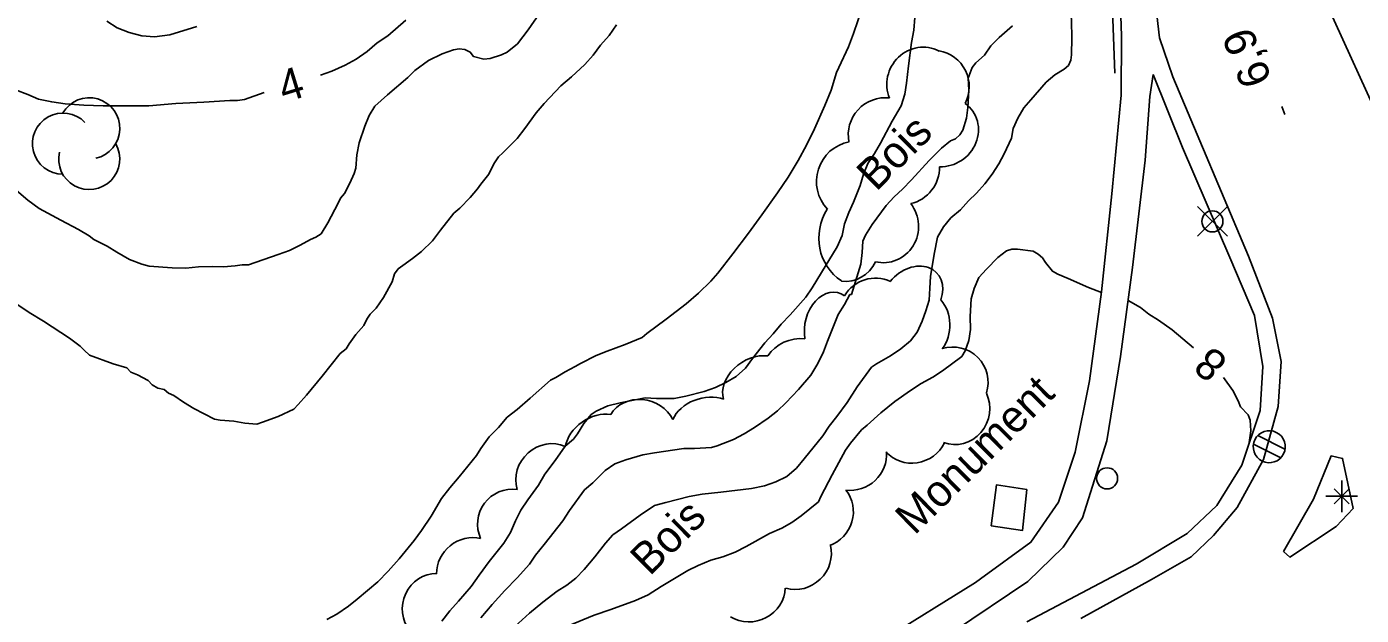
# Model space of a CAD drawing. Extents: x 381879 to 384696, y 5564785 to 5567594.
# Drawn here: x 383743.2 to 383869.7, y 5566301.1 to 5566356.9 of the extents above; entities that cross this region are included whole.
import ezdxf

# ---------------------------------------------------------------- set-up
doc = ezdxf.new("R2010")
doc.units = 0
for name, color, linetype in [('Niveau 2', 7, 'Continuous'), ('Niveau 21', 7, 'Continuous'), ('Niveau 22', 7, 'Continuous'), ('Niveau 3', 7, 'Continuous'), ('Niveau 36', 7, 'Continuous'), ('Niveau 39', 7, 'Continuous'), ('Niveau 4', 7, 'Continuous'), ('Niveau 44', 7, 'Continuous')]:
    doc.layers.add(name, color=color, linetype=linetype)

msp = doc.modelspace()

# ---------------------------------------------------------------- linework, layer by layer
at = {"layer": 'Niveau 2'}
for points in [[(383836.68, 5566347.27), (383837.14, 5566348.27), (383837.68, 5566349.25), (383838.37, 5566350.01), (383839.82, 5566351.67), (383840.63, 5566352.37), (383841.53, 5566352.91), (383841.92, 5566353.25), (383842.16, 5566353.76), (383842.2, 5566354.26), (383842.24, 5566355.87), (383842.21, 5566357.47), (383842.13, 5566359.09), (383842.24, 5566360.17), (383842.57, 5566361.23), (383843.11, 5566362.77), (383843.79, 5566364.28), (383844.1, 5566365.27), (383844.4, 5566365.74), (383844.87, 5566366.67), (383844.99, 5566367.16), (383845.45, 5566368.05), (383845.57, 5566368.55), (383845.71, 5566368.68)], [(383779.11, 5566357.55), (383777.41, 5566356.06), (383776.4, 5566355.39), (383775.44, 5566354.58), (383774.39, 5566353.85), (383773.36, 5566353.27), (383772.11, 5566352.73), (383771.03, 5566352.33)], [(383791.77, 5566358.19), (383790.72, 5566356.64), (383789.69, 5566355.31), (383788.72, 5566354.53), (383788.18, 5566354.27), (383787.11, 5566353.92), (383786.52, 5566353.86), (383785.51, 5566354.12), (383785.21, 5566354.53), (383784.7, 5566354.77), (383784.18, 5566354.84), (383783.62, 5566354.74), (383782.55, 5566354.35), (383781.25, 5566353.72), (383779.97, 5566352.79), (383779.29, 5566352.11)], [(383782.53, 5566300.53), (383783.29, 5566301.52), (383784.11, 5566302.43), (383785.29, 5566303.84), (383786.05, 5566304.92), (383787.02, 5566306.21), (383788.39, 5566307.95), (383789.04, 5566308.95), (383789.5, 5566310.05), (383790.02, 5566311.08), (383790.67, 5566312.05), (383791.68, 5566313.45), (383792.29, 5566314.49), (383793.28, 5566315.8), (383794.23, 5566317.14), (383795, 5566317.82), (383795.38, 5566318.3), (383795.97, 5566319.28), (383796.69, 5566320.16), (383797.15, 5566320.47), (383798.25, 5566320.98), (383799.43, 5566321.27), (383801.81, 5566321.73), (383802.88, 5566321.67), (383804.54, 5566321.67), (383805.65, 5566321.88), (383807.39, 5566322.32), (383808.48, 5566322.7), (383809.45, 5566323.18), (383810.42, 5566323.75), (383811.32, 5566324.55), (383811.98, 5566325.45), (383813.15, 5566326.94), (383813.94, 5566327.8), (383814.68, 5566328.71), (383815.54, 5566329.6), (383817.02, 5566331.28), (383817.63, 5566332.16), (383818.53, 5566333.61), (383819.99, 5566336.04), (383820.48, 5566337.14), (383820.71, 5566338.22), (383821.09, 5566339.32), (383821.56, 5566340.3), (383822.18, 5566341.86), (383822.49, 5566342.95), (383822.91, 5566343.96), (383823.55, 5566344.92), (383824.1, 5566345.88), (383825.21, 5566347.96), (383826.08, 5566349.42), (383826.4, 5566350.52), (383826.58, 5566351.57), (383826.75, 5566353.23), (383827.04, 5566355.44), (383827.27, 5566356.59), (383827.36, 5566357.79)], [(383759.29, 5566356.96), (383756.73, 5566356.17), (383755.27, 5566355.96), (383754.08, 5566356.08), (383752.88, 5566356.39), (383751.74, 5566356.84), (383750.76, 5566357.47)], [(383821.35, 5566331.54), (383822.25, 5566334.4), (383822.38, 5566335.51), (383822.42, 5566336.6), (383822.67, 5566337.15), (383823.32, 5566338.16), (383824.64, 5566339.97), (383825.39, 5566340.8), (383826.2, 5566341.52), (383827.05, 5566342.42), (383828.71, 5566344.23), (383829.88, 5566345.42), (383830.75, 5566346.11), (383831.23, 5566346.3), (383831.62, 5566346.67), (383831.9, 5566347.11), (383832.25, 5566348.25), (383832.39, 5566349.28), (383832.48, 5566350.91), (383832.42, 5566352.05), (383832.79, 5566353.05), (383833.16, 5566353.49), (383833.96, 5566354.24), (383834.58, 5566355.13), (383835.37, 5566355.9), (383836.63, 5566357.01)], [(383779.29, 5566352.11), (383777.36, 5566350.48), (383776.18, 5566349.41), (383775.63, 5566348.51), (383775.21, 5566347.5), (383774.7, 5566345.91), (383774.48, 5566344.77), (383774.36, 5566343.53), (383774.22, 5566343.02), (383773.81, 5566342.1), (383773.28, 5566341.1), (383772.93, 5566340.67), (383772.7, 5566340.18), (383771.73, 5566338.34), (383771.07, 5566337.29), (383770.59, 5566336.97), (383770.07, 5566336.76), (383769.1, 5566336.21), (383768.07, 5566335.71), (383767, 5566335.32), (383764.21, 5566334.33), (383763.6, 5566334.36), (383762.92, 5566334.26), (383761.81, 5566334.15), (383760.75, 5566334.2), (383759.44, 5566334.17), (383758.27, 5566334.04), (383756.96, 5566334.07), (383754.78, 5566334.22), (383754.07, 5566334.41), (383752.91, 5566334.85), (383751.7, 5566335.54), (383750.8, 5566336.11), (383749.54, 5566336.76), (383749.08, 5566337.08), (383748.07, 5566337.69), (383746.39, 5566338.57), (383744.36, 5566339.68), (383743.29, 5566340.48), (383741.75, 5566341.78)], [(383765.69, 5566350.68), (383763.81, 5566350.04), (383763.15, 5566349.93), (383762.41, 5566349.92), (383759.96, 5566349.79), (383757.32, 5566349.64), (383754.75, 5566349.43), (383753.43, 5566349.44), (383750.43, 5566349.43), (383748.58, 5566349.48), (383746.83, 5566349.61), (383745.55, 5566349.8), (383744.29, 5566350.05), (383743.27, 5566350.51), (383742.12, 5566350.94)], [(383828.85, 5566333.25), (383829.19, 5566335.36), (383829.52, 5566336.98), (383830.09, 5566337.95), (383830.79, 5566338.8), (383831.69, 5566339.57), (383832.44, 5566340.41), (383833.22, 5566341.15), (383834, 5566342.03), (383834.7, 5566342.94), (383835.32, 5566343.91), (383835.82, 5566344.86), (383836.52, 5566346.36), (383836.68, 5566347.27)], [(383821.26, 5566317.43), (383822.32, 5566318.7), (383822.84, 5566319.13), (383824.14, 5566320.31), (383825.47, 5566321.37), (383826.94, 5566322.43), (383827.97, 5566323.09), (383829.07, 5566323.68), (383830, 5566324.28), (383831.83, 5566325.66), (383832.13, 5566326.18), (383832.49, 5566327.17), (383832.63, 5566328.21), (383832.61, 5566329.44), (383832.71, 5566331.11), (383832.99, 5566332.11), (383833.43, 5566333.14), (383834.15, 5566333.94), (383835.22, 5566335.05), (383836.06, 5566335.68), (383836.57, 5566335.82), (383837.09, 5566335.83), (383838.58, 5566335.63), (383839.05, 5566335.36), (383839.47, 5566335), (383839.75, 5566334.58), (383840.4, 5566333.73), (383840.91, 5566333.47), (383841.91, 5566333.05), (383843.84, 5566332.19), (383845.05, 5566331.71)], [(383789.43, 5566300.04), (383790.83, 5566301.29), (383792.11, 5566302.34), (383793.47, 5566303.38), (383794.38, 5566303.96), (383795.22, 5566304.62), (383796, 5566305.45), (383797.04, 5566306.66), (383798.03, 5566307.95), (383798.74, 5566308.73), (383799.57, 5566309.31), (383801.32, 5566310.61), (383802.69, 5566311.51), (383803.75, 5566311.81), (383805.98, 5566312.38), (383807.21, 5566312.59), (383808.98, 5566312.78), (383811.89, 5566313.13), (383813.11, 5566313.37), (383814.18, 5566313.77), (383815.22, 5566314.28), (383816.13, 5566315.05), (383816.87, 5566315.95), (383818.64, 5566318.14), (383819.25, 5566319.04), (383819.96, 5566319.95), (383820.94, 5566321.3), (383821.91, 5566322.77), (383823.26, 5566324.65), (383823.72, 5566324.95), (383825.07, 5566325.72), (383826.02, 5566326.38), (383826.94, 5566327.14), (383827.57, 5566327.97), (383828.06, 5566329), (383828.42, 5566329.97), (383828.71, 5566331), (383828.79, 5566332.13), (383828.85, 5566333.25)], [(383786.21, 5566300.85), (383787.31, 5566302.14), (383788.48, 5566303.44), (383789.66, 5566304.66), (383790.82, 5566305.95), (383791.41, 5566306.8), (383792.22, 5566307.81), (383794, 5566310.07), (383794.61, 5566311.04), (383796.05, 5566313), (383796.84, 5566313.68), (383798.01, 5566314.85), (383798.91, 5566315.47), (383799.98, 5566315.86), (383801.58, 5566316.33), (383802.67, 5566316.5), (383805.46, 5566316.92), (383806.48, 5566316.92), (383808.08, 5566317.02), (383808.63, 5566317.19), (383810.17, 5566317.77), (383811.17, 5566318.3), (383812.15, 5566318.9), (383813.47, 5566319.8), (383814.35, 5566320.51), (383815.13, 5566321.26), (383816.34, 5566322.53), (383817.49, 5566323.88), (383818.16, 5566325), (383818.7, 5566326.09), (383819.09, 5566327.1), (383820.11, 5566329.62), (383820.69, 5566330.57), (383821.21, 5566331.53), (383821.35, 5566331.54)], [(383847.58, 5566330.97), (383848.75, 5566330.31), (383849.53, 5566329.67), (383850.46, 5566329.11), (383851.75, 5566328.18), (383853.79, 5566326.47)], [(383856.61, 5566323.65), (383857.5, 5566322.42), (383858.01, 5566321.45), (383858.22, 5566320.88)], [(383858.22, 5566320.88), (383858.97, 5566320.13), (383859.16, 5566319.62), (383859.2, 5566318.61), (383859.01, 5566317.27)], [(383790.72, 5566298.19), (383793.38, 5566299.64), (383794.43, 5566300.08), (383796.97, 5566301.12), (383798.55, 5566301.65), (383800.89, 5566302.49), (383802.07, 5566303.04), (383803.3, 5566303.83), (383805.84, 5566305.35), (383806.81, 5566305.82), (383808.02, 5566306.32), (383809.15, 5566306.64), (383810.32, 5566307.08), (383811.38, 5566307.64), (383813.59, 5566308.86), (383814.77, 5566309.36), (383815.71, 5566309.89), (383816.58, 5566310.54), (383818.22, 5566311.88), (383818.46, 5566312.36), (383819.54, 5566314.44), (383820.78, 5566316.78), (383821.26, 5566317.43)]]:
    msp.add_lwpolyline(points, dxfattribs=at)
at = {"layer": 'Niveau 21'}
for p, q in [((383867.83, 5566313.89), (383867.83, 5566310.89)), ((383866.33, 5566312.39), (383869.33, 5566312.39)), ((383867.11, 5566311.67), (383868.53, 5566313.09)), ((383868.55, 5566311.69), (383867.11, 5566313.09))]:
    msp.add_line(p, q, dxfattribs=at)
for points in [[(383846.47, 5566414.74), (383867.63, 5566377.47), (383877.55, 5566359.45), (383882.45, 5566349.17), (383888.29, 5566334.58), (383890.9, 5566326.83), (383890.71, 5566323.89), (383889.26, 5566321.91), (383887.06, 5566320.75), (383884.54, 5566320.26), (383882.21, 5566321.35), (383880.16, 5566324.52), (383878.93, 5566328.35), (383873.2, 5566344.16), (383864.95, 5566362.25), (383861.83, 5566365.93), (383859.1, 5566369.68), (383856.02, 5566376.05), (383846.82, 5566395.07), (383835.75, 5566417.69)], [(383829.15, 5566412.22), (383849.08, 5566369.97), (383849.8, 5566362.44), (383850.56, 5566355.89), (383851.83, 5566352.18), (383859, 5566335.16), (383861.27, 5566329.28), (383862.09, 5566325.16), (383861.81, 5566320.9), (383860.43, 5566315.87), (383857.92, 5566311.34), (383855.66, 5566308.68), (383853.57, 5566306.65)], [(383845.71, 5566368.81), (383846.32, 5566352.51)], [(383862.3, 5566307.14), (383865.15, 5566312.12), (383866.83, 5566316.22), (383867.92, 5566315.98), (383868.91, 5566311.23), (383867.29, 5566309.51), (383862.92, 5566306.62), (383862.3, 5566307.14)], [(383843.1, 5566300.8), (383849.8, 5566304.5), (383853.57, 5566306.65)]]:
    msp.add_lwpolyline(points, dxfattribs=at)
at = {"layer": 'Niveau 22'}
for points in [[(383833.6, 5566304.56), (383838.36, 5566308.03), (383840.99, 5566311.84), (383842.55, 5566316.56), (383843.92, 5566323.33), (383845.06, 5566331.77), (383846.04, 5566341.07), (383846.93, 5566350.44), (383846.96, 5566356.02), (383846.72, 5566362.83), (383846.11, 5566368.72), (383844.63, 5566372.61), (383831.31, 5566399.62)], [(383831.03, 5566299.55), (383838.07, 5566304.32), (383841.43, 5566307.55), (383843.26, 5566310.34), (383845.56, 5566317.65), (383846.87, 5566325.64), (383848, 5566334.1), (383849.19, 5566344.28), (383849.63, 5566350.31), (383849.96, 5566352.41)], [(383849.96, 5566352.41), (383852.73, 5566345.48), (383857.23, 5566335.05), (383859.55, 5566329.55), (383860.34, 5566324.69), (383860.09, 5566320.53), (383858.37, 5566315.33), (383855.98, 5566311.53), (383853.18, 5566308.87), (383848.33, 5566305.95), (383837.99, 5566300.49)], [(383727.7, 5566247.41), (383769.97, 5566266.61), (383773.34, 5566267.89), (383774.2, 5566268.48), (383774.7, 5566270.96), (383776.48, 5566273.48), (383783.13, 5566277.03), (383788.89, 5566280.06), (383798.86, 5566284.89), (383807.69, 5566289.32), (383816.07, 5566293.98), (383824.37, 5566298.79), (383833.11, 5566304.2), (383833.6, 5566304.56)]]:
    msp.add_lwpolyline(points, dxfattribs=at)
at = {"layer": 'Niveau 3'}
msp.add_line((383862.45, 5566348.61), (383862.15, 5566349.35), dxfattribs=at)
at = {"layer": 'Niveau 36'}
for p, q in [((383856.99, 5566339.88), (383854.17, 5566337.06)), ((383856.99, 5566337.06), (383854.17, 5566339.88)), ((383859.47, 5566317.34), (383862.05, 5566316.03)), ((383862.45, 5566316.86), (383859.87, 5566318.17))]:
    msp.add_line(p, q, dxfattribs=at)
for centre in [(383855.57, 5566338.47), (383845.59, 5566314.09)]:
    msp.add_circle(centre, 1, dxfattribs=at)
msp.add_ellipse((383860.96, 5566317.09), major_axis=(-1.2, 0.93), ratio=0.999874, dxfattribs=at)
at = {"layer": 'Niveau 39'}
msp.add_lwpolyline([(383834.6, 5566309.6), (383835.09, 5566313.47), (383837.97, 5566313.03), (383837.57, 5566309.15)], close=True, dxfattribs=at)
at = {"layer": 'Niveau 4'}
for points in [[(383820.17, 5566353.06), (383821.07, 5566355.03), (383821.54, 5566356.28), (383822.38, 5566358.7)], [(383749.13, 5566325.77), (383751.38, 5566324.95), (383752.65, 5566324.58), (383753.03, 5566324.17), (383753.68, 5566323.91), (383754.67, 5566323.36), (383755.05, 5566322.95), (383755.6, 5566322.66), (383756.19, 5566322.51), (383756.61, 5566322.17), (383757.13, 5566321.96), (383758.03, 5566321.31), (383759.01, 5566320.73), (383760.97, 5566319.72), (383761.52, 5566319.62), (383762.79, 5566319.51), (383763.86, 5566319.32), (383764.98, 5566319.24), (383765.51, 5566319.41), (383767.01, 5566319.96), (383768.49, 5566320.64), (383768.9, 5566321.09), (383769.68, 5566321.99), (383771.19, 5566323.8), (383772.87, 5566325.92), (383773.46, 5566326.39), (383773.74, 5566326.85), (383774.37, 5566327.74), (383775.13, 5566328.59), (383775.4, 5566329.2), (383775.72, 5566329.66), (383776.3, 5566330.23), (383776.99, 5566331.25), (383777.81, 5566332.74), (383778.03, 5566333.5), (383778.39, 5566333.97), (383778.81, 5566334.28), (383779.73, 5566334.95), (383780.58, 5566335.6), (383781.65, 5566336.63), (383782.39, 5566337.64), (383783.65, 5566339.23), (383784.23, 5566339.72), (383785.21, 5566340.73), (383785.89, 5566341.55), (383786.21, 5566342.01), (383786.97, 5566342.95), (383787.45, 5566343.91), (383787.91, 5566344.59), (383788.32, 5566344.97), (383789.68, 5566346.34), (383790.4, 5566347.28), (383791.46, 5566348.76), (383792.22, 5566349.65), (383793.8, 5566351.33), (383794.81, 5566352.17), (383796.07, 5566353.35), (383796.87, 5566354.24), (383797.55, 5566355.17), (383798.4, 5566356.11), (383799.08, 5566357.11)], [(383771.62, 5566300.71), (383772.57, 5566301.21), (383773.69, 5566301.96), (383774.5, 5566302.62), (383776.47, 5566304.29), (383777.44, 5566305.28), (383778.47, 5566306.47), (383779.91, 5566308.2), (383780.6, 5566309.14), (383781.51, 5566310.52), (383782.48, 5566312.17), (383783.27, 5566313.19), (383784.16, 5566314.24), (383785.82, 5566316.27), (383786.21, 5566316.92), (383787.02, 5566318.04), (383787.88, 5566318.93), (383788.72, 5566319.89), (383789.65, 5566320.61), (383790.91, 5566321.7), (383792.83, 5566323.4), (383793.33, 5566323.67), (383794.22, 5566324.21), (383795.16, 5566324.69), (383795.67, 5566325), (383797.15, 5566325.76), (383798.19, 5566326.17), (383799.89, 5566326.79), (383801.51, 5566327.46), (383801.96, 5566327.82), (383803.8, 5566329.18), (383805.68, 5566330.63), (383806.87, 5566331.65), (383808.03, 5566332.79), (383808.68, 5566333.57), (383810.1, 5566335.38), (383811.61, 5566337.36), (383812.87, 5566339.09), (383814.35, 5566341.17), (383815.35, 5566342.67), (383816.3, 5566344.24), (383817.08, 5566345.71), (383817.84, 5566347.25), (383818.84, 5566349.45), (383819.42, 5566350.9), (383819.93, 5566352.58), (383820.17, 5566353.06)], [(383742.03, 5566330.73), (383743.4, 5566329.82), (383744.76, 5566329), (383747.22, 5566327.38), (383748.23, 5566326.62), (383748.62, 5566326.25), (383749.13, 5566325.77)]]:
    msp.add_lwpolyline(points, dxfattribs=at)
at = {"layer": 'Niveau 44'}
for centre, start, end in [((383749.1, 5566347.29), 282.2692, 149.7262), ((383746.61, 5566345.84), 44.1153, 269.8039), ((383749.1, 5566344.39), 166.9368, 29.6212)]:
    msp.add_arc(centre, 2.9, start, end, dxfattribs=at)
for centre, major_axis, ratio, start_param, end_param in [((383828.08, 5566351.55), (-1.55, -3.09), 0.970385, 3.1325, 5.580504), ((383829.08, 5566351.25), (-0.27, 3.44), 0.996614, 4.155038, 6.035443), ((383824.48, 5566346.78), (-2.63, -2.26), 0.975471, 3.871109, 5.788566), ((383830.01, 5566346.96), (2.86, 1.94), 0.937956, 4.055257, 6.610232), ((383821.86, 5566342.25), (-3.64, 1.18), 0.999889, 5.21922, 7.350019), ((383826.33, 5566343.52), (1.48, 3.14), 0.967525, 3.7873, 5.179703), ((383824.37, 5566338), (-0.18, 3.45), 0.967215, 2.862321, 5.334729), ((383823.5, 5566337.05), (-4.68, -2.46), 0.959228, 5.253701, 6.757097), ((383820.81, 5566336.23), (-0.18, 3.45), 0.912281, 2.956781, 4.187492), ((383823.69, 5566329.46), (-1.03, 3.48), 0.958905, 5.579678, 7.010814), ((383827.08, 5566331.27), (-2.29, -2.38), 0.766649, 2.120928, 4.813262), ((383819.34, 5566328.48), (-0.69, -3.23), 0.730092, 2.841603, 5.223827), ((383827.94, 5566328.59), (0.11, 3.3), 0.831919, 4.003998, 5.569333), ((383816.21, 5566324.58), (-3.12, -1.05), 0.82456, 4.211713, 5.474035), ((383830.98, 5566323.25), (-3.06, 1.32), 0.98711, 3.229823, 5.43002), ((383812.17, 5566322.97), (-2.68, -1.92), 0.738931, 3.796504, 6.035549), ((383831.28, 5566320.59), (1.4, 3.02), 0.951064, 3.208312, 5.625583), ((383801.44, 5566318.64), (-3.17, 0.89), 0.885064, 3.805833, 6.05092), ((383807.44, 5566319.25), (-3.12, -1.08), 0.741, 3.867775, 5.678576), ((383797.23, 5566317.43), (-2.7, -1.9), 0.739896, 3.790026, 5.640336), ((383792.77, 5566314.13), (-2.31, -2.42), 0.941598, 3.468244, 5.788066), ((383827.16, 5566318.7), (3.17, 1), 0.947728, 3.549872, 5.558198), ((383821.43, 5566316.18), (2.58, 2.12), 0.943534, 3.866064, 5.695461), ((383789.22, 5566309.75), (-2.66, 1.97), 0.999994, 5.217513, 7.344716), ((383818.3, 5566310.87), (1.05, 3.16), 0.969869, 3.783433, 5.714145), ((383785.28, 5566305.27), (-2.62, -2.05), 0.939292, 3.791527, 5.658318), ((383816.2, 5566306.77), (2.52, 2.19), 0.940347, 3.69363, 5.841292), ((383781.98, 5566301.75), (-0.74, -3.24), 0.961918, 3.358095, 5.62419), ((383811.77, 5566303.64), (3.14, 1.13), 0.939926, 3.782046, 5.933156)]:
    msp.add_ellipse(centre, major_axis=major_axis, ratio=ratio, start_param=start_param, end_param=end_param, dxfattribs=at)

# ---------------------------------------------------------------- texts
at = {"layer": 'Niveau 2'}
for s, rotation, p in [('4', 17.2025, (383767.57, 5566349.7)), ('8', 141.4305, (383857.19, 5566325.36))]:
    msp.add_text(s, height=3, rotation=rotation, dxfattribs=at).set_placement(p)
at = {"layer": 'Niveau 3'}
msp.add_text('6,9  ', height=3, rotation=111.6448, dxfattribs=at).set_placement((383861.26, 5566351.91))
at = {"layer": 'Niveau 39'}
msp.add_text('Monument', height=3, rotation=44.7717, dxfattribs=at).set_placement((383827.34, 5566308.63))
at = {"layer": 'Niveau 44'}
for p in [(383823.69, 5566341.23), (383802.22, 5566304.75)]:
    msp.add_text('Bois', height=3, rotation=44.7707, dxfattribs=at).set_placement(p)

doc.saveas('drawing.dxf')
